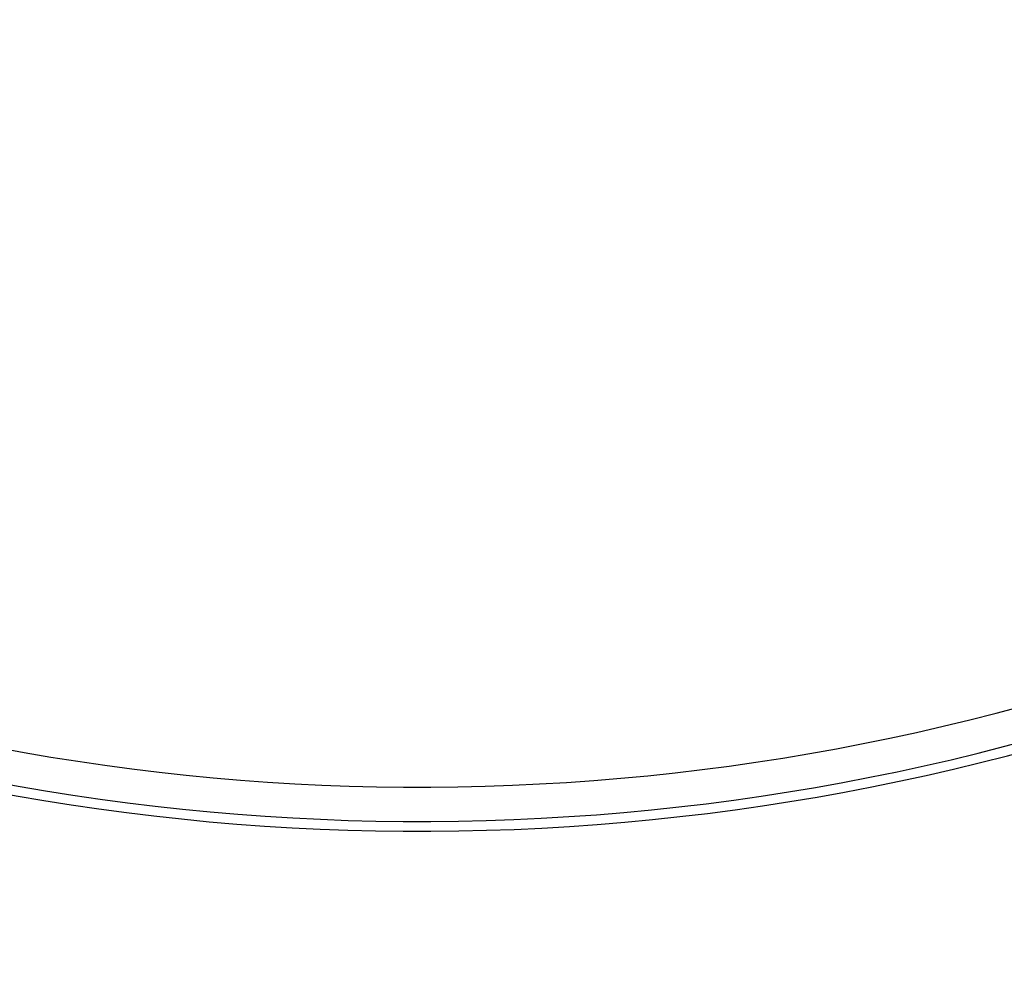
# Model space of a CAD drawing. Extents: x 40.7 to 137.4, y -250.8 to -221.5.
# Tile 282 of 320: x 123.1103 to 123.1453, y -238.2399 to -238.2063. Entities that reach past the tile are written whole.
import ezdxf

# ---------------------------------------------------------------- set-up
doc = ezdxf.new("R2010")
doc.units = 0
doc.header["$MEASUREMENT"] = 0
doc.linetypes.add('DASHDOT2', pattern=[0.5, 0.25, -0.125, 0, -0.125])
doc.layers.get('0').update_dxf_attribs({"linetype": 'CONTINUOUS'})
doc.layers.add('AC-FRIGORÍFICA', color=20, linetype='DASHDOT2')

msp = doc.modelspace()

# ---------------------------------------------------------------- linework, layer by layer
at = {"color": 6, "linetype": 'Continuous'}
for radius, start, end in [(0.08059484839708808, 228.006073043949, 318.0060160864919), (0.08181547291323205, 228.006044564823, 318.0060445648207), (0.08216318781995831, 228.006044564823, 318.0060445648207)]:
    msp.add_arc((123.1245261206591, -238.1530002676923), radius, start, end, dxfattribs=at)
at = {"layer": 'AC-FRIGORÍFICA'}
msp.add_line((104.8040730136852, -237.5563313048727), (123.1321406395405, -238.2399301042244), dxfattribs=at)

doc.saveas('drawing.dxf')
